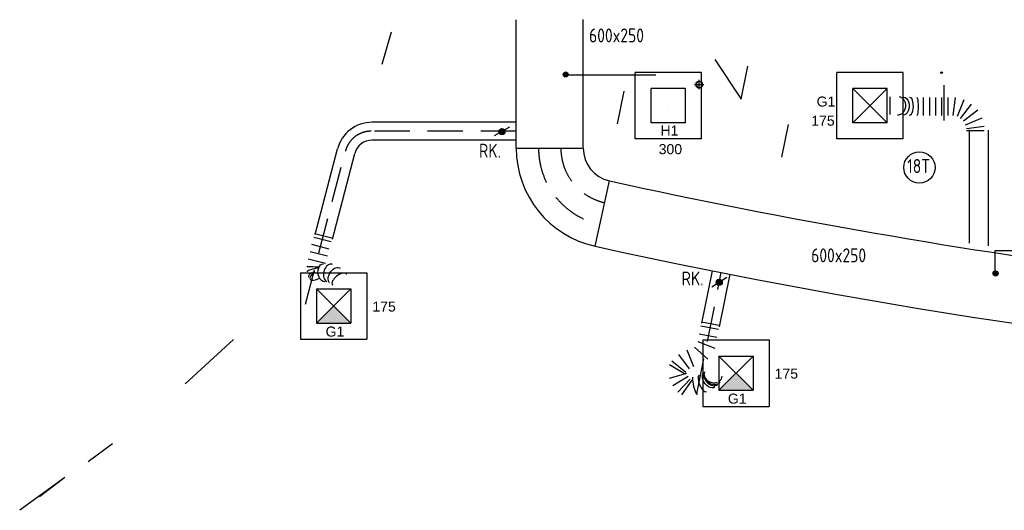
# Model space of a CAD drawing. Extents: x -156717 to 425753, y -51191 to 363295.
# Tile 405 of 502: x 189010 to 197832, y 110461 to 114859. Entities that reach past the tile are written whole.
import ezdxf
from ezdxf.enums import TextEntityAlignment as Align
from ezdxf.lldxf.tags import DXFTag

# ---------------------------------------------------------------- set-up
doc = ezdxf.new("R2010")
doc.units = 0
doc.header["$LTSCALE"] = 50
doc.linetypes.add('HIDDEN', pattern=[9.525, 6.35, -3.175])
doc.layers.get('0').update_dxf_attribs({"linetype": 'CONTINUOUS'})
for name, color, linetype in [('57---0--VENTINST', 4, 'CONTINUOUS'), ('57LB', 4, 'CONTINUOUS'), ('EL6441--', 3, 'CONTINUOUS'), ('WL5502--_D', 150, 'CONTINUOUS'), ('WL5502--_HARTLIJN', 8, 'CONTINUOUS'), ('WL561---_CV-D', 2, 'CONTINUOUS'), ('WL570---_RETOUR', 112, 'CONTINUOUS'), ('WL570---_RETOUR_RST', 2, 'CONTINUOUS'), ('WL570---_RETOUR_RST_HL', 1, 'CONTINUOUS'), ('WL570---_TOEVOER_RST', 2, 'CONTINUOUS'), ('WL570---_TOEVOER_RST_HL', 1, 'CONTINUOUS'), ('WM570---_RETOUR_RST_PR', 1, 'CONTINUOUS'), ('WM570---_TOEVOER_RST_PR', 1, 'CONTINUOUS')]:
    doc.layers.add(name, color=color, linetype=linetype)
doc.layers.add('WM$5----_HULPRUIMTE', color=1, linetype='CONTINUOUS', plot=False)
doc.styles.add('BURO-018', font='ARIAL.TTF', dxfattribs={"height": 63})
doc.styles.add('BURO-025', font='ARIAL.TTF', dxfattribs={"height": 125})
doc.styles.add('ISO25', font='ISO', dxfattribs={"width": 0.9})
tags = doc.linetypes.add('CENTER2', pattern=[28.575, 19.05, -3.175, 3.175, -3.175]).pattern_tags.tags
tags[10:11] = [DXFTag(74, 4), DXFTag(75, 0), DXFTag(340, '0'), DXFTag(46, 1.0), DXFTag(50, 0.0), DXFTag(44, 0.0), DXFTag(45, 0.0)]
tags[8:9] = [DXFTag(74, 4), DXFTag(75, 0), DXFTag(340, '0'), DXFTag(46, 1.0), DXFTag(50, 0.0), DXFTag(44, 0.0), DXFTag(45, 0.0)]
tags[6:7] = [DXFTag(74, 4), DXFTag(75, 0), DXFTag(340, '0'), DXFTag(46, 1.0), DXFTag(50, 0.0), DXFTag(44, 0.0), DXFTag(45, 0.0)]
tags[4:5] = [DXFTag(74, 4), DXFTag(75, 0), DXFTag(340, '0'), DXFTag(46, 1.0), DXFTag(50, 0.0), DXFTag(44, 0.0), DXFTag(45, 0.0)]

# ---------------------------------------------------------------- blocks, each defined once
blk = doc.blocks.new('CIRC1MM')
at = {"color": 2, "linetype": 'Continuous'}
for p, q in [((-0.5, 0), (0.5, 0)), ((-0.49, 0.1), (0.49, 0.1)), ((-0.46, 0.2), (0.46, 0.2)), ((-0.4, 0.3), (0.4, 0.3)), ((-0.3, 0.4), (0.3, 0.4)), ((-0.49, -0.1), (0.49, -0.1)), ((-0.46, -0.2), (0.46, -0.2)), ((-0.4, -0.3), (0.4, -0.3)), ((-0.3, -0.4), (0.3, -0.4))]:
    blk.add_line(p, q, dxfattribs=at)
blk.add_circle((0, 0), 0.5, dxfattribs=at)
blk = doc.blocks.new('*U1187')
at = {"ltscale": 10}
h = blk.add_hatch(color=2, dxfattribs=at)
edge = h.paths.add_edge_path()
edge.add_ellipse((0, 0), major_axis=(0, -24.12), ratio=1, start_angle=180, end_angle=360, ccw=False)
edge.add_line((0, 24.12), (-0.4, 24.02))
edge.add_ellipse((5.72, 0), major_axis=(-5.72, 24.12), ratio=1, start_angle=0.950179, end_angle=152.347466)
edge.add_line((-0.4, -24.02), (0, -24.12))
at = {"color": 0, "ltscale": 10}
blk.add_circle((0, 0, -3800), 30.15, dxfattribs=at)
at = {"layer": 'WL5502--_HARTLIJN', "linetype": 'CENTER2'}
for p, q in [((-42.21, 0, -3800), (42.21, 0, -3800)), ((0, -42.21, -3800), (0, 42.21, -3800))]:
    blk.add_line(p, q, dxfattribs=at)
blk.add_circle((0, 0, -3800), 0.075, dxfattribs=at)
at = {"layer": 'WL5502--_D', "color": 2, "style": 'BURO-025'}
blk.add_attdef('POSNR', text='', height=125, dxfattribs=at).set_placement((0, 0), align=Align.MIDDLE)
blk = doc.blocks.new('*U2267')
at = {"ltscale": 10}
blk.add_hatch(color=0, dxfattribs=at).paths.add_polyline_path([(0, 0), (153.5, 153.5), (-153.5, 153.5)])
at = {"color": 0, "ltscale": 10}
for p, q in [((297.5, 297.5, -2837.5), (-297.5, 297.5, -2837.5)), ((-297.5, -297.5, -2837.5), (-297.5, 297.5, -2837.5)), ((297.5, -297.5, -2837.5), (297.5, 297.5, -2837.5)), ((153.5, 153.5, -2837.5), (-153.5, 153.5, -2837.5)), ((-153.5, -153.5, -2837.5), (-153.5, 153.5, -2837.5)), ((153.5, -153.5, -2837.5), (-153.5, 153.5, -2837.5)), ((-153.5, -153.5, -2837.5), (153.5, 153.5, -2837.5)), ((153.5, -153.5, -2837.5), (153.5, 153.5, -2837.5)), ((153.5, -153.5, -2837.5), (-153.5, -153.5, -2837.5)), ((297.5, -297.5, -2837.5), (-297.5, -297.5, -2837.5))]:
    blk.add_line(p, q, dxfattribs=at)
at = {"layer": 'WL570---_TOEVOER_RST_HL', "linetype": 'CENTER2'}
blk.add_circle((0, 0, -2837.5), 0.075, dxfattribs=at)
at = {"layer": 'WL570---_TOEVOER_RST', "color": 1, "style": 'BURO-018'}
for tag in ['MC', 'Q']:
    blk.add_attdef(tag, text='', height=90, dxfattribs=at).set_placement((0, 0), align=Align.MIDDLE)
at = {"layer": 'WM570---_TOEVOER_RST_PR', "color": 1, "style": 'BURO-018'}
blk.add_attdef('POSNR', text='', height=90, dxfattribs=at).set_placement((0, 0), align=Align.MIDDLE)
blk = doc.blocks.new('*U2278')
at = {"color": 0, "ltscale": 10}
for p, q in [((340.2, 142.9, -2700), (497.3, 173.4, -2700)), ((0, 80, -2700), (0, -80, -2700)), ((36.4, 80, -2700), (36.4, -80, -2700)), ((109.3, 80, -2700), (109.3, -80, -2700)), ((175.2, -80, -2700), (204.7, 80, -2700)), ((314.9, 38, -2700), (230.3, -101, -2700)), ((268.1, -161.4, -2700), (404.7, -75.6, -2700)), ((656.9, -168.1, -2700), (520.4, -82, -2700)), ((526.8, -67.8, -2700), (672.4, -134.1, -2700)), ((431.4, -107.9, -2700), (321.4, -225.9, -2700)), ((389.5, -274.6, -2700), (465.5, -132.2, -2700)), ((484, -142.2, -2700), (428.7, -289.3, -2700)), ((547.6, -267.7, -2700), (474.6, -123.6, -2700)), ((500.3, -105.9, -2700), (609, -225.3, -2700))]:
    blk.add_line(p, q, dxfattribs=at)
at = {"color": 0, "ltscale": 10, "extrusion": (0, 0, -1)}
for centre, major_axis, ratio, start_param, end_param in [((464.3, 108, -2700), (35.1, 72.5), 0.759988, 6.145193, 9.286785), ((494.2, 86.2, -2700), (55.1, 58.5), 0.624415, 6.206294, 9.347887), ((571.7, -27.4, -2700), (72.6, 34.1), 0.138592, 6.27261, 9.414203)]:
    blk.add_ellipse(centre, major_axis=major_axis, ratio=ratio, start_param=start_param, end_param=end_param, dxfattribs=at)
at = {"color": 0, "ltscale": 10}
for centre, major_axis, ratio, start_param, end_param in [((447.2, 112.8, -2700), (-3.2, -80.6), 0.816421, 2.951643, 3.331542), ((447.2, 112.8, -2700), (-3.2, -80.6), 0.816421, 2.435877, 2.951643), ((472.7, 101.9, -2700), (47.3, 64.6), 0.712229, 3.2654, 6.283185), ((447.2, 112.8, -2700), (-3.2, -80.6), 0.816421, 0.189949, 2.279892), ((535.7, 36.2, -2700), (66.1, 45.6), 0.40185, 3.177487, 6.247291), ((535.7, 36.2, -2700), (66.1, 45.6), 0.40185, 6.247291, 6.319079)]:
    blk.add_ellipse(centre, major_axis=major_axis, ratio=ratio, start_param=start_param, end_param=end_param, dxfattribs=at)
at = {"layer": 'WM570---_TOEVOER_RST_PR', "color": 1, "style": 'BURO-018'}
blk.add_attdef('POSNR', text='', height=90, dxfattribs=at).set_placement((0, 0), align=Align.MIDDLE)
blk = doc.blocks.new('*U2279')
at = {"color": 0, "ltscale": 10}
for p, q in [((0, 80, -2700), (0, -80, -2700)), ((33.2, 80, -2700), (33.2, -80, -2700)), ((99.7, 80, -2700), (99.7, -80, -2700)), ((166.2, 80, -2700), (166.2, -80, -2700)), ((232.6, 80, -2700), (232.6, -80, -2700)), ((344.9, -61, -2700), (345.4, -60.8, -2700))]:
    blk.add_line(p, q, dxfattribs=at)
for centre, major_axis, ratio, start_param, end_param in [((343, 237.6, -2700), (64.7, -48), 0.507224, 3.212386, 6.212391), ((343, 237.6, -2700), (64.7, -48), 0.507224, 3.070799, 3.212386), ((307.5, 137.4, -2700), (80.8, 1.7), 0.670835, 3.014199, 3.268987), ((307.5, 137.4, -2700), (80.8, 1.7), 0.670835, 3.268987, 6.155791), ((281.3, 1.8, -2700), (17.8, -78.5), 0.025608, 0.002741, 1.958345), ((310.9, 11.9, -2700), (-34.2, 72.8), 0.173237, 1.240876, 3.122485), ((346.6, 37.8, -2700), (57, -56.1), 0.439393, 4.829051, 6.283185), ((346.6, 37.8, -2700), (57, -56.1), 0.439393, 0, 1.535667)]:
    blk.add_ellipse(centre, major_axis=major_axis, ratio=ratio, start_param=start_param, end_param=end_param, dxfattribs=at)
at = {"color": 0, "ltscale": 10, "extrusion": (0, 0, -1)}
for centre, major_axis, ratio, start_param, end_param in [((316.2, 188.3, -2700), (-76.2, 26.4), 0.613447, 3.243927, 6.385519), ((317.8, 88.9, -2700), (74.4, 31.5), 0.676296, 0.130236, 3.271829), ((336.7, 27.7, -2700), (50.1, -63.1), 0.356898, 6.239384, 7.419119)]:
    blk.add_ellipse(centre, major_axis=major_axis, ratio=ratio, start_param=start_param, end_param=end_param, dxfattribs=at)
at = {"layer": 'WM570---_TOEVOER_RST_PR', "color": 1, "style": 'BURO-018'}
blk.add_attdef('POSNR', text='', height=90, dxfattribs=at).set_placement((0, 0), align=Align.MIDDLE)
blk = doc.blocks.new('*U2281')
at = {"color": 0, "ltscale": 10}
for p, q in [((297.5, 297.5, -2837.5), (-297.5, 297.5, -2837.5)), ((-297.5, -297.5, -2837.5), (-297.5, 297.5, -2837.5)), ((297.5, -297.5, -2837.5), (297.5, 297.5, -2837.5)), ((153.5, 153.5, -2837.5), (-153.5, 153.5, -2837.5)), ((-153.5, -153.5, -2837.5), (-153.5, 153.5, -2837.5)), ((153.5, -153.5, -2837.5), (-153.5, 153.5, -2837.5)), ((-153.5, -153.5, -2837.5), (153.5, 153.5, -2837.5)), ((153.5, -153.5, -2837.5), (153.5, 153.5, -2837.5)), ((153.5, -153.5, -2837.5), (-153.5, -153.5, -2837.5)), ((297.5, -297.5, -2837.5), (-297.5, -297.5, -2837.5))]:
    blk.add_line(p, q, dxfattribs=at)
at = {"layer": 'WL570---_TOEVOER_RST_HL', "linetype": 'CENTER2'}
blk.add_circle((0, 0, -2837.5), 0.075, dxfattribs=at)
at = {"layer": 'WL570---_TOEVOER_RST', "color": 1, "style": 'BURO-018'}
for tag in ['MC', 'Q']:
    blk.add_attdef(tag, text='', height=90, dxfattribs=at).set_placement((0, 0), align=Align.MIDDLE)
at = {"layer": 'WM570---_TOEVOER_RST_PR', "color": 1, "style": 'BURO-018'}
blk.add_attdef('POSNR', text='', height=90, dxfattribs=at).set_placement((0, 0), align=Align.MIDDLE)
blk = doc.blocks.new('*U2282')
at = {"color": 0, "ltscale": 10}
for p, q in [((297.5, 297.5, -2835), (-297.5, 297.5, -2835)), ((-297.5, -297.5, -2835), (-297.5, 297.5, -2835)), ((297.5, -297.5, -2835), (297.5, 297.5, -2835)), ((153.5, 153.5, -2835), (-153.5, 153.5, -2835)), ((-153.5, -153.5, -2835), (-153.5, 153.5, -2835)), ((153.5, -153.5, -2835), (153.5, 153.5, -2835)), ((153.5, -153.5, -2835), (-153.5, -153.5, -2835)), ((297.5, -297.5, -2835), (-297.5, -297.5, -2835))]:
    blk.add_line(p, q, dxfattribs=at)
at = {"layer": 'WL570---_RETOUR_RST_HL', "linetype": 'CENTER2'}
blk.add_circle((0, 0, -2835), 0.075, dxfattribs=at)
at = {"layer": 'WL570---_RETOUR_RST', "color": 1, "style": 'BURO-018'}
for tag in ['MC', 'Q']:
    blk.add_attdef(tag, text='', height=90, dxfattribs=at).set_placement((0, 0), align=Align.MIDDLE)
at = {"layer": 'WM570---_RETOUR_RST_PR', "color": 1, "style": 'BURO-018'}
blk.add_attdef('POSNR', text='', height=90, dxfattribs=at).set_placement((0, 0), align=Align.MIDDLE)
blk = doc.blocks.new('*U2293')
at = {"color": 0, "ltscale": 10}
for p, q in [((145.1, 790.8, -2700), (305.1, 790.8, -2700)), ((145.1, 763.2, -2700), (305.1, 763.2, -2700)), ((143, 697.1, -2700), (142.8, 694.7, -2700)), ((137.5, 463.5, -2700), (297.5, 463.5, -2700)), ((137.5, 408.9, -2700), (297.5, 408.9, -2700)), ((137.5, 354.2, -2700), (297.5, 354.2, -2700)), ((137.5, 299.5, -2700), (297.5, 299.5, -2700)), ((137.5, 244.9, -2700), (297.5, 244.9, -2700)), ((137.5, 199.4, -2700), (297.5, 178.4, -2700)), ((53.1, 89.4, -2700), (114.8, -59.7, -2700)), ((182.7, -20.6, -2700), (84.4, 107.5, -2700)), ((110, 133.1, -2700), (238.1, 34.8, -2700)), ((277.2, 102.7, -2700), (128.2, 164.4, -2700)), ((0, -80, -2700), (0, 80, -2700)), ((39.2, -80, -2700), (18.1, 80, -2700))]:
    blk.add_line(p, q, dxfattribs=at)
at = {"color": 0, "ltscale": 10, "extrusion": (0, 0, -1)}
for centre, major_axis, ratio, start_param, end_param in [((220.2, 644.7, -2700), (-79.9, 3.4), 0.640109, 3.149167, 6.29076), ((217.5, 524.1, -2700), (-80, 0.6), 0.138273, 3.142577, 6.28417)]:
    blk.add_ellipse(centre, major_axis=major_axis, ratio=ratio, start_param=start_param, end_param=end_param, dxfattribs=at)
at = {"color": 0, "ltscale": 10}
for centre, major_axis, ratio, start_param, end_param in [((222.7, 689.8, -2700), (79.8, -6.1), 0.827596, 3.159942, 6.264836), ((218.4, 588.1, -2700), (80, -1.8), 0.404412, 3.144969, 6.286562)]:
    blk.add_ellipse(centre, major_axis=major_axis, ratio=ratio, start_param=start_param, end_param=end_param, dxfattribs=at)
at = {"layer": 'WM570---_TOEVOER_RST_PR', "color": 1, "style": 'BURO-018'}
blk.add_attdef('POSNR', text='', height=90, dxfattribs=at).set_placement((0, 0), align=Align.MIDDLE)

msp = doc.modelspace()

# ---------------------------------------------------------------- linework, layer by layer
at = {"layer": '57---0--VENTINST', "color": 8, "linetype": 'Continuous'}
for p, q in [((197688.75325, 113868.89517), (197688.75325, 112831.94626)), ((197517.06817, 113239.71175), (197517.06817, 112856.94626))]:
    msp.add_line(p, q, dxfattribs=at)
at = {"layer": '57LB', "color": 8, "linetype": 'Continuous'}
for p, q in [((193459.11509, 113706.98687), (193459.11509, 114858.59913)), ((194059.11509, 113706.98687), (194059.11509, 114860.37748)), ((192337.38727, 114745.61113), (192254.86886, 114457.18313)), ((195239.57801, 114500.70642), (195474.40271, 114147.35481)), ((195474.40271, 114147.35481), (195533.66617, 114441.44297)), ((193905.47709, 114365.3714), (194711.25742, 114365.3714)), ((194365.37373, 113925.31006), (194425.30843, 114219.26215)), ((193458.29832, 113939.20572), (192167.05329, 113939.20572)), ((193399.96452, 113896.31602), (193261.13499, 113816.30219)), ((195894.72771, 113919.65823), (195834.79301, 113625.70614)), ((197517.98757, 113870.64042), (197517.06817, 113239.71175)), ((193458.29832, 113779.20572), (192167.05329, 113779.20572)), ((191657.73113, 112931.6919), (191857.34315, 113699.7019)), ((191812.27798, 112890.25797), (192012.19822, 113659.45381)), ((193459.11509, 113706.98687), (194050.51448, 113706.98687)), ((194165.92034, 112827.96708), (194294.71684, 113413.98027)), ((199454.52817, 112787.52809), (197747.72277, 112787.52809)), ((197747.72277, 112787.52809), (197747.72277, 112608.0178)), ((195123.26613, 112138.43591), (195217.77301, 112607.41552)), ((195279.87111, 112105.62764), (195374.72324, 112576.32056)), ((195344.78391, 112548.8479), (195210.60042, 112461.26569))]:
    msp.add_line(p, q, dxfattribs=at)
at = {"layer": '57LB', "color": 8, "linetype": 'HIDDEN'}
for p, q in [((197291.47758, 114273.17329), (197292.09458, 113818.44943)), ((193458.29832, 113859.20572), (192160.31994, 113859.20572)), ((191571.70439, 112308.58199), (191928.03734, 113679.57786)), ((195077.79637, 111506.28487), (195296.53541, 112591.75249))]:
    msp.add_line(p, q, dxfattribs=at)
at = {"layer": '57LB', "color": 8, "linetype": 'Continuous'}
for centre, radius in [((197269.64201, 114383.25121), 7.5), ((193330.54975, 113856.30911), 27.5), ((193330.54975, 113856.30911), 22.5), ((193330.54975, 113856.30911), 17.5), ((193330.54975, 113856.30911), 12.5), ((193330.54975, 113856.30911), 7.5), ((197071.85031, 113534.02791), 140.625), ((195277.69217, 112505.0568), 27.5), ((195277.69217, 112505.0568), 22.5), ((195277.69217, 112505.0568), 17.5), ((195277.69217, 112505.0568), 12.5), ((195277.69217, 112505.0568), 7.5)]:
    msp.add_circle(centre, radius, dxfattribs=at)
at = {"layer": '57LB', "color": 8}
for centre, radius, start, end in [((206107.76824, 171251.12608), 56832.02891, 260.71586126, 267.361055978), ((206107.56771, 167161.45358), 55030.30377, 257.604370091, 267.707306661), ((206107.56771, 167161.45358), 55630.30377, 257.604370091, 273.799755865)]:
    msp.add_arc(centre, radius, start, end, dxfattribs=at)
at = {"layer": '57LB', "color": 8, "linetype": 'Continuous'}
for centre, radius, start, end in [((192167.05329, 113619.20572), 320, 90, 165.43071529), ((192167.05329, 113619.20572), 160, 90, 165.43071529), ((194359.11509, 113706.98687), 900, 180, 257.604370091), ((194359.11509, 113706.98687), 300, 180, 257.604370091)]:
    msp.add_arc(centre, radius, start, end, dxfattribs=at)
at = {"layer": '57LB', "color": 8, "linetype": 'HIDDEN'}
for centre, radius, start, end in [((192160.31994, 113619.20572), 240, 90, 165.43071529), ((194359.11509, 113706.98687), 700, 180, 257.604370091), ((194359.11509, 113706.98687), 500, 180, 257.604370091)]:
    msp.add_arc(centre, radius, start, end, dxfattribs=at)
at = {"layer": 'EL6441--'}
msp.add_line((189415.51509, 110755.44626), (189010.10665, 110460.85908), dxfattribs=at)
msp.add_line((189415.51509, 110755.44626), (189010.10665, 110460.85908), dxfattribs=at)
at = {"layer": 'WL561---_CV-D'}
msp.add_line((189415.51509, 110755.44626), (189187.90672, 110582.74571), dxfattribs=at)
msp.add_line((189415.51509, 110755.44626), (189187.90672, 110582.74571), dxfattribs=at)
at = {"layer": 'WL570---_RETOUR'}
msp.add_line((190926.41556, 111991.84612), (190493.00143, 111593.9342), dxfattribs=at)
at = {"layer": 'WM$5----_HULPRUIMTE', "color": 8}
msp.add_line((189842.11509, 111057.36977), (189625.10105, 110896.84731), dxfattribs=at)
at = {"layer": 'WM$5----_HULPRUIMTE'}
msp.add_line((189842.11509, 111057.36977), (189625.10105, 110896.84731), dxfattribs=at)

# ---------------------------------------------------------------- block references
at = {"layer": '57LB', "color": 8, "linetype": 'Continuous', "xscale": 45, "yscale": 45, "zscale": 45}
for p in [(193902.20013, 114367.71455), (197754.31322, 112584.60959)]:
    msp.add_blockref('CIRC1MM', p, dxfattribs=at)
at = {"layer": 'WL5502--_D'}
msp.add_blockref('*U1187', (195098.52404, 114277.0866, 3800), dxfattribs=at)
at = {"layer": 'WL570---_RETOUR_RST'}
ref = msp.add_blockref('*U2282', (194821.51364, 114088.24681, 2835), dxfattribs=at)
ref.add_attrib('Q', '300', dxfattribs={"color": 1, "height": 90, "style": 'BURO-018'}).set_placement((194840.53587, 113698.15821), align=Align.MIDDLE)
ref.add_attrib('MC', 'H1', dxfattribs={"color": 1, "height": 90, "style": 'BURO-018'}).set_placement((194832.11069, 113865.2366), align=Align.MIDDLE)
at = {"layer": 'WL570---_TOEVOER_RST'}
ref = msp.add_blockref('*U2281', (196628.85088, 114088.56045, 2837.5), dxfattribs=at)
ref.add_attrib('Q', '175', dxfattribs={"color": 1, "height": 90, "style": 'BURO-018'}).set_placement((196207.4951, 113952.43055), align=Align.MIDDLE)
ref.add_attrib('MC', 'G1', dxfattribs={"color": 1, "height": 90, "style": 'BURO-018'}).set_placement((196234.63852, 114124.95647), align=Align.MIDDLE)
for name, p, rotation in [('*U2293', (197573.12742, 113863.45909, 2700), 90), ('*U2279', (191730.37552, 112919.09277, 2700), 255.6696774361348), ('*U2278', (195198.51717, 112131.36895, 2700), 258.9907165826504)]:
    msp.add_blockref(name, p, dxfattribs=dict(at, rotation=rotation))
ref = msp.add_blockref('*U2267', (191823.12723, 112291.15097, 2837.5), dxfattribs=dict(at, rotation=180))
ref.add_attrib('Q', '175', dxfattribs={"color": 1, "height": 90, "style": 'BURO-018'}).set_placement((192275.14448, 112286.55197), align=Align.MIDDLE)
ref.add_attrib('MC', 'G1', dxfattribs={"color": 1, "height": 90, "style": 'BURO-018'}).set_placement((191834.88296, 112063.12855), align=Align.MIDDLE)
ref = msp.add_blockref('*U2267', (195427.30624, 111690.12345, 2837.5), dxfattribs=dict(at, rotation=180))
ref.add_attrib('Q', '175', dxfattribs={"color": 1, "height": 90, "style": 'BURO-018'}).set_placement((195879.32348, 111685.52446), align=Align.MIDDLE)
ref.add_attrib('MC', 'G1', dxfattribs={"color": 1, "height": 90, "style": 'BURO-018'}).set_placement((195439.06197, 111462.10104), align=Align.MIDDLE)

# ---------------------------------------------------------------- texts
at = {"layer": '57LB', "color": 8, "linetype": 'Continuous', "style": 'ISO25', "width": 0.9}
for s, p in [('600x250', (194111.53978, 114654.92556)), ('RK.', (193125.31453, 113621.53743)), ('18T', (196961.33379, 113484.02791)), ('600x250', (196101.87332, 112683.91402)), ('RK.', (194940.79935, 112476.39146))]:
    msp.add_text(s, height=125, dxfattribs=at).set_placement(p)

doc.saveas('drawing.dxf')
